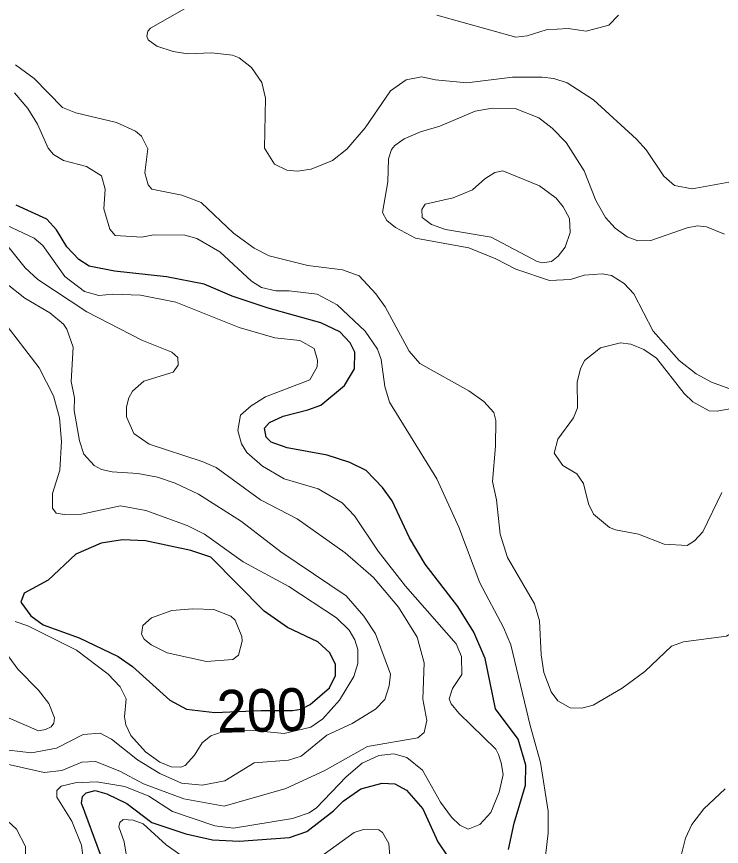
# Model space of a CAD drawing. Extents: x 673.6 to 698.9, y 7012 to 7040.1.
# Drawn here: x 681.286 to 682.608, y 7028.448 to 7030.005 of the extents above; entities that cross this region are included whole.
import ezdxf
from ezdxf.enums import TextEntityAlignment as Align

# ---------------------------------------------------------------- set-up
doc = ezdxf.new("R2010")
doc.units = 0
doc.header["$LTSCALE"] = 0.032
doc.layers.add('1', color=7, linetype='Continuous', lineweight=25)
doc.layers.add('2', color=7, linetype='Continuous', lineweight=13)
doc.layers.add('61', color=7, linetype='Continuous')

msp = doc.modelspace()

# ---------------------------------------------------------------- linework, layer by layer
at = {"layer": '1'}
for points in [[(681.9202, 7029.3445), (681.9206, 7029.3756), (681.9116, 7029.3932), (681.8925, 7029.4139), (681.8569, 7029.4309), (681.7579, 7029.4581), (681.6909, 7029.481), (681.6384, 7029.5032), (681.5673, 7029.5173), (681.4699, 7029.528), (681.4224, 7029.5373), (681.4033, 7029.5499), (681.3806, 7029.5733), (681.361, 7029.6052), (681.3432, 7029.6255), (681.2859, 7029.6514)], [(681.7608, 7029.2438), (681.786, 7029.256), (681.8326, 7029.2673), (681.8569, 7029.2764), (681.9015, 7029.3135), (681.9202, 7029.3445)], [(682.2085, 7028.4425), (682.2192, 7028.4918), (682.2403, 7028.5633), (682.2411, 7028.6007), (682.2269, 7028.6498), (682.1845, 7028.7063), (682.1648, 7028.8012), (682.1435, 7028.8505), (682.1135, 7028.8988), (682.0527, 7028.9778), (682.023, 7029.0276), (681.9907, 7029.0971), (681.9727, 7029.1217), (681.9419, 7029.154), (681.9112, 7029.1685), (681.8689, 7029.1826), (681.794, 7029.1966), (681.764, 7029.2067), (681.7546, 7029.2161), (681.7515, 7029.2334), (681.7608, 7029.2438)], [(681.444, 7028.433), (681.4082, 7028.5295), (681.4103, 7028.5421), (681.4168, 7028.5492), (681.4335, 7028.5534), (681.4555, 7028.5473), (681.493, 7028.5289), (681.5397, 7028.4936), (681.6035, 7028.4722), (681.654, 7028.4606), (681.7037, 7028.458), (681.7981, 7028.4653), (681.8308, 7028.4765), (681.8805, 7028.5149), (681.8985, 7028.5336), (681.9319, 7028.5564), (681.9716, 7028.5673), (681.9953, 7028.5656), (682.0176, 7028.5542), (682.0483, 7028.5187), (682.0764, 7028.4573), (682.0929, 7028.432)]]:
    msp.add_lwpolyline(points, dxfattribs=at)
msp.add_lwpolyline([(681.6583, 7028.6996), (681.7452, 7028.7036), (681.8035, 7028.7032), (681.8203, 7028.7061), (681.8367, 7028.7148), (681.8732, 7028.7461), (681.8845, 7028.7691), (681.8845, 7028.7896), (681.8738, 7028.8114), (681.851, 7028.8325), (681.7941, 7028.8591), (681.7507, 7028.8899), (681.6508, 7028.9914), (681.613, 7029.0038), (681.5282, 7029.0218), (681.4847, 7029.0234), (681.4452, 7029.0174), (681.3977, 7028.9969), (681.3457, 7028.9481), (681.3009, 7028.9236), (681.2942, 7028.9068), (681.3131, 7028.8811), (681.3361, 7028.8644), (681.404, 7028.8395), (681.4769, 7028.805), (681.504, 7028.7861), (681.5736, 7028.7229), (681.605, 7028.7059)], close=True, dxfattribs=at)
at = {"layer": '2'}
for points in [[(681.6101, 7030.0251), (681.5375, 7029.9838), (681.5323, 7029.9778), (681.5305, 7029.9688), (681.5333, 7029.9618), (681.5496, 7029.9502), (681.5801, 7029.9397), (681.6068, 7029.9356), (681.6519, 7029.9373), (681.6915, 7029.933), (681.7037, 7029.9281), (681.727, 7029.9097), (681.7461, 7029.882), (681.753, 7029.8521), (681.7514, 7029.7585), (681.7703, 7029.7283), (681.7931, 7029.7176), (681.8134, 7029.7154), (681.839, 7029.7192), (681.8785, 7029.7355), (681.9058, 7029.7565), (681.94, 7029.7965), (681.9876, 7029.8659), (682.0169, 7029.8869), (682.0457, 7029.8927), (682.0718, 7029.8871), (682.1306, 7029.8814), (682.2162, 7029.892), (682.272, 7029.8921), (682.2938, 7029.8891), (682.319, 7029.881), (682.368, 7029.849), (682.4488, 7029.7756), (682.4667, 7029.7554), (682.4997, 7029.7058), (682.52, 7029.6885), (682.5528, 7029.6825), (682.6632, 7029.7021)], [(682.4147, 7030.0082), (682.3971, 7029.9892), (682.3541, 7029.9784), (682.3204, 7029.9833), (682.2796, 7029.9808), (682.2435, 7029.9694), (682.2227, 7029.9669), (682.0744, 7030.008)], [(682.5142, 7028.8239), (682.4643, 7028.7767), (682.4216, 7028.7455), (682.3677, 7028.7137), (682.3464, 7028.7079), (682.3246, 7028.7085), (682.3015, 7028.7218), (682.2888, 7028.7383), (682.2749, 7028.7749), (682.2699, 7028.8078), (682.2667, 7028.8714), (682.2574, 7028.9037), (682.2068, 7028.9903), (682.1932, 7029.0345), (682.186, 7029.099), (682.1787, 7029.1332), (682.1844, 7029.1993), (682.185, 7029.2476), (682.181, 7029.2625), (682.1624, 7029.2834), (682.1344, 7029.3033), (682.0422, 7029.3546), (682.0222, 7029.3775), (681.9773, 7029.4611), (681.9599, 7029.4855), (681.9287, 7029.5189), (681.8973, 7029.5305), (681.8328, 7029.5387), (681.7599, 7029.5566), (681.7316, 7029.5709), (681.6933, 7029.5994), (681.6324, 7029.6568), (681.5964, 7029.6701), (681.5402, 7029.6816), (681.5329, 7029.6899), (681.5271, 7029.712), (681.5327, 7029.7574), (681.5204, 7029.7811), (681.5091, 7029.7905), (681.4736, 7029.8065), (681.3977, 7029.8251), (681.3724, 7029.8349), (681.3191, 7029.8895), (681.2846, 7029.915)], [(681.2827, 7029.8627), (681.3074, 7029.8331), (681.3259, 7029.8038), (681.3459, 7029.7587), (681.3554, 7029.7464), (681.3745, 7029.7354), (681.4177, 7029.7243), (681.4459, 7029.7065), (681.4522, 7029.6815), (681.4498, 7029.6445), (681.461, 7029.6068), (681.4712, 7029.595), (681.521, 7029.5913), (681.543, 7029.5962), (681.6018, 7029.5953), (681.6243, 7029.5892), (681.6678, 7029.5639), (681.7266, 7029.509), (681.7458, 7029.4971), (681.7724, 7029.4911), (681.7974, 7029.491), (681.85, 7029.4844), (681.8875, 7029.4645)], [(682.6221, 7029.3078), (682.5892, 7029.3194), (682.5609, 7029.3351), (682.529, 7029.3601), (682.4801, 7029.4149), (682.444, 7029.4851), (682.4255, 7029.5047), (682.402, 7029.5198), (682.3841, 7029.523), (682.3509, 7029.5204), (682.3249, 7029.5124), (682.2859, 7029.51), (682.2227, 7029.5314), (682.1849, 7029.5512), (682.1346, 7029.5714), (682.0343, 7029.5896), (681.9969, 7029.6098), (681.9809, 7029.6231), (681.9724, 7029.6376), (681.9822, 7029.6957), (681.984, 7029.7387), (681.9896, 7029.7561), (681.9954, 7029.7638), (682.0129, 7029.7762), (682.0436, 7029.7892), (682.0798, 7029.7998), (682.1465, 7029.8281), (682.178, 7029.8336), (682.2214, 7029.8328), (682.2655, 7029.8158), (682.2907, 7029.7964), (682.3169, 7029.7693), (682.3506, 7029.7158), (682.3722, 7029.6601), (682.3906, 7029.6285), (682.409, 7029.6086), (682.4314, 7029.5922), (682.4512, 7029.5847), (682.4758, 7029.5854), (682.5435, 7029.6093), (682.5633, 7029.6126), (682.58, 7029.6108), (682.6139, 7029.5972)], [(681.2225, 7029.6337), (681.3026, 7029.534), (681.326, 7029.512), (681.4182, 7029.4517), (681.5212, 7029.3981), (681.5774, 7029.3757), (681.5885, 7029.3659), (681.5893, 7029.3512), (681.5802, 7029.3384), (681.5249, 7029.3211), (681.5037, 7029.3025), (681.4968, 7029.2901), (681.4926, 7029.2732), (681.4927, 7029.2544), (681.5064, 7029.2233), (681.5347, 7029.2032), (681.6341, 7029.1708), (681.6607, 7029.1592), (681.7437, 7029.0986), (681.8122, 7029.0628), (681.9026, 7028.9995), (681.9558, 7028.953)], [(681.8365, 7029.3239), (681.8501, 7029.348), (681.8507, 7029.3607), (681.8445, 7029.3829), (681.8172, 7029.398), (681.7704, 7029.4024), (681.704, 7029.4224), (681.5851, 7029.4697), (681.5188, 7029.4828), (681.467, 7029.4844), (681.4404, 7029.482), (681.4137, 7029.4897), (681.3769, 7029.5179), (681.3358, 7029.5762), (681.3196, 7029.5897), (681.2673, 7029.6138)], [(681.2494, 7028.6317), (681.3145, 7028.6241), (681.3615, 7028.6329), (681.411, 7028.6584), (681.4433, 7028.6612), (681.4643, 7028.6499), (681.5133, 7028.6107), (681.5547, 7028.5851), (681.5956, 7028.5673), (681.6342, 7028.5633), (681.6769, 7028.5713), (681.7319, 7028.605), (681.796, 7028.6101), (681.8198, 7028.618), (681.8683, 7028.6571), (681.9157, 7028.6792), (681.9593, 7028.7061), (681.9767, 7028.7238), (681.9848, 7028.7496), (681.9872, 7028.7719), (681.9592, 7028.8476), (681.9377, 7028.8807), (681.9045, 7028.9188), (681.782, 7029.001), (681.7084, 7029.0583), (681.6278, 7029.1091), (681.584, 7029.1301), (681.5505, 7029.141), (681.514, 7029.1484), (681.4658, 7029.1512), (681.4454, 7029.1559), (681.4316, 7029.1631), (681.4122, 7029.1842), (681.4046, 7029.2095), (681.3944, 7029.2665), (681.3947, 7029.2902), (681.389, 7029.3206), (681.3922, 7029.3854), (681.3809, 7029.4192), (681.3746, 7029.4281), (681.349, 7029.4497), (681.3021, 7029.4774), (681.269, 7029.5032)], [(681.8875, 7029.4645), (681.9401, 7029.4149), (681.9628, 7029.3812), (681.9698, 7029.3623), (681.977, 7029.3111), (681.9855, 7029.2818)], [(681.2608, 7029.4355), (681.3286, 7029.3462), (681.3558, 7029.2936), (681.3667, 7029.2526), (681.3709, 7029.2082), (681.3675, 7029.1543), (681.3537, 7029.1105), (681.3537, 7029.0829), (681.3609, 7029.0739), (681.3755, 7029.0712), (681.4079, 7029.072), (681.481, 7029.0875), (681.5289, 7029.0786), (681.6064, 7029.0507), (681.6387, 7029.0341), (681.7113, 7028.9827), (681.7968, 7028.9359), (681.8861, 7028.8771), (681.9097, 7028.8544), (681.9208, 7028.8358), (681.9264, 7028.818), (681.9264, 7028.7918), (681.919, 7028.767), (681.8921, 7028.723), (681.8609, 7028.6876), (681.8379, 7028.6722), (681.7879, 7028.6603), (681.7244, 7028.6664), (681.6721, 7028.6637), (681.6508, 7028.6561), (681.6345, 7028.6427), (681.6197, 7028.6195), (681.6025, 7028.6004), (681.5942, 7028.597), (681.5765, 7028.5979), (681.5552, 7028.6067), (681.5281, 7028.6262), (681.5004, 7028.6563), (681.491, 7028.6763), (681.4887, 7028.6916), (681.4916, 7028.7253), (681.4808, 7028.7476), (681.4583, 7028.7717), (681.3987, 7028.8165), (681.3074, 7028.8624), (681.2837, 7028.8703)], [(682.6304, 7029.2708), (682.5999, 7029.2654), (682.585, 7029.2658), (682.5542, 7029.2829), (682.5384, 7029.2981), (682.486, 7029.3644), (682.4622, 7029.3809), (682.4379, 7029.3906), (682.4187, 7029.3932), (682.3811, 7029.3841)], [(682.3811, 7029.3841), (682.3513, 7029.3602), (682.3435, 7029.3445), (682.3373, 7029.3199), (682.338, 7029.2714), (682.3303, 7029.2526)], [(681.7081, 7029.2039), (681.7012, 7029.2288), (681.7063, 7029.2575), (681.7261, 7029.2751), (681.753, 7029.2921), (681.8365, 7029.3239)], [(681.9855, 7029.2818), (682.0745, 7029.1382), (682.1157, 7029.0475), (682.1547, 7028.9432), (682.1992, 7028.8591), (682.2131, 7028.8265), (682.2493, 7028.6754), (682.269, 7028.606), (682.2831, 7028.5148), (682.283, 7028.4738), (682.2781, 7028.4301)], [(682.3303, 7029.2526), (682.3012, 7029.2125), (682.2946, 7029.1862), (682.3107, 7029.1634), (682.3371, 7029.1474), (682.3491, 7029.1296), (682.3586, 7029.0911), (682.3682, 7029.0718), (682.3978, 7029.0471), (682.4092, 7029.0423), (682.4525, 7029.0343), (682.5005, 7029.0153), (682.5436, 7029.0129), (682.5574, 7029.0216), (682.5733, 7029.0385), (682.6086, 7029.1125)], [(681.4111, 7028.4261), (681.4081, 7028.4509), (681.39, 7028.4955), (681.3619, 7028.5406), (681.3621, 7028.5533), (681.3698, 7028.5616), (681.396, 7028.5676), (681.4369, 7028.5699), (681.4894, 7028.5609), (681.5341, 7028.5429), (681.5788, 7028.514), (681.6581, 7028.4868), (681.6929, 7028.4828), (681.8035, 7028.5008), (681.8349, 7028.5113), (681.8489, 7028.5211), (681.9043, 7028.5789), (681.9341, 7028.6047), (681.9654, 7028.6191), (681.9937, 7028.6224), (682.0182, 7028.6155), (682.0472, 7028.5912), (682.0811, 7028.5314), (682.1019, 7028.503), (682.1177, 7028.4883), (682.1332, 7028.4811), (682.1548, 7028.4894), (682.1756, 7028.5118), (682.191, 7028.5505), (682.1986, 7028.5834), (682.1951, 7028.6055), (682.1901, 7028.6206), (682.185, 7028.6308), (682.1157, 7028.6986), (682.101, 7028.7161), (682.0976, 7028.7256), (682.1035, 7028.7449), (682.1213, 7028.7712), (682.1204, 7028.8045), (682.1105, 7028.8286), (682.0157, 7028.9366), (681.9646, 7029.0027), (681.9197, 7029.069), (681.8971, 7029.093), (681.8516, 7029.1195), (681.7879, 7029.1384), (681.7473, 7029.162), (681.718, 7029.1876), (681.7081, 7029.2039)], [(681.9558, 7028.953), (682.0026, 7028.8972), (682.0373, 7028.8411), (682.0507, 7028.7927), (682.048, 7028.7249), (682.0554, 7028.6846)], [(682.6827, 7028.8795), (682.6642, 7028.8735), (682.66, 7028.8681), (682.6177, 7028.8427), (682.5367, 7028.8321), (682.5142, 7028.8239)], [(681.2601, 7028.8201), (681.2886, 7028.781), (681.3273, 7028.7416), (681.3466, 7028.7168), (681.3573, 7028.6899), (681.3563, 7028.6794), (681.351, 7028.6726), (681.3408, 7028.6677), (681.3274, 7028.6652), (681.2442, 7028.7011)], [(682.0554, 7028.6846), (682.0504, 7028.6619), (682.0389, 7028.6523), (681.9441, 7028.6356), (681.8634, 7028.5901), (681.7911, 7028.5568), (681.6759, 7028.5242), (681.6, 7028.5379), (681.5243, 7028.5659), (681.4801, 7028.5895), (681.4345, 7028.6076), (681.409, 7028.6062), (681.371, 7028.591), (681.3384, 7028.5872), (681.235, 7028.6101), (681.2012, 7028.6118), (681.1866, 7028.6061), (681.181, 7028.5854), (681.1883, 7028.5701), (681.2188, 7028.5354), (681.261, 7028.5039), (681.286, 7028.4805), (681.3034, 7028.4485), (681.3032, 7028.4295)], [(682.5328, 7028.4339), (682.5406, 7028.4642), (682.5525, 7028.4898), (682.5747, 7028.5189), (682.6147, 7028.5564)], [(681.5942, 7028.4319), (681.5667, 7028.4516), (681.5236, 7028.4909), (681.5048, 7028.4979), (681.4865, 7028.4989), (681.4802, 7028.493), (681.4779, 7028.4854), (681.4884, 7028.4568), (681.4916, 7028.4338)], [(681.9873, 7028.4159), (681.9841, 7028.4542), (681.9724, 7028.4743), (681.9658, 7028.4793), (681.937, 7028.4804), (681.9191, 7028.4745), (681.8406, 7028.4176)]]:
    msp.add_lwpolyline(points, dxfattribs=at)
for points in [[(682.302, 7029.556), (682.3152, 7029.5727), (682.3241, 7029.6004), (682.3229, 7029.6265), (682.3115, 7029.6485), (682.2984, 7029.6648), (682.2671, 7029.6876), (682.1984, 7029.716), (682.1833, 7029.7127), (682.1645, 7029.701), (682.1413, 7029.6804), (682.1051, 7029.6653), (682.0522, 7029.6536), (682.0465, 7029.6433), (682.0467, 7029.6287), (682.0646, 7029.6154), (682.0906, 7029.6059), (682.1764, 7029.5915), (682.2626, 7029.5458), (682.272, 7029.5436), (682.2894, 7029.5458)], [(681.5775, 7028.8911), (681.6171, 7028.8945), (681.656, 7028.8927), (681.688, 7028.8804), (681.6962, 7028.873), (681.7086, 7028.8426), (681.7093, 7028.8336), (681.7027, 7028.8072), (681.6921, 7028.7991), (681.6423, 7028.7957), (681.5685, 7028.8116), (681.5387, 7028.8264), (681.5257, 7028.8374), (681.5208, 7028.8469), (681.5232, 7028.8632), (681.5396, 7028.8773)]]:
    msp.add_lwpolyline(points, close=True, dxfattribs=at)

# ---------------------------------------------------------------- texts
at = {"layer": '61', "width": 0.95}
msp.add_text('200', height=0.08, rotation=1.551, dxfattribs=at).set_placement((681.7474, 7028.6637), align=Align.CENTER)

doc.saveas('drawing.dxf')
